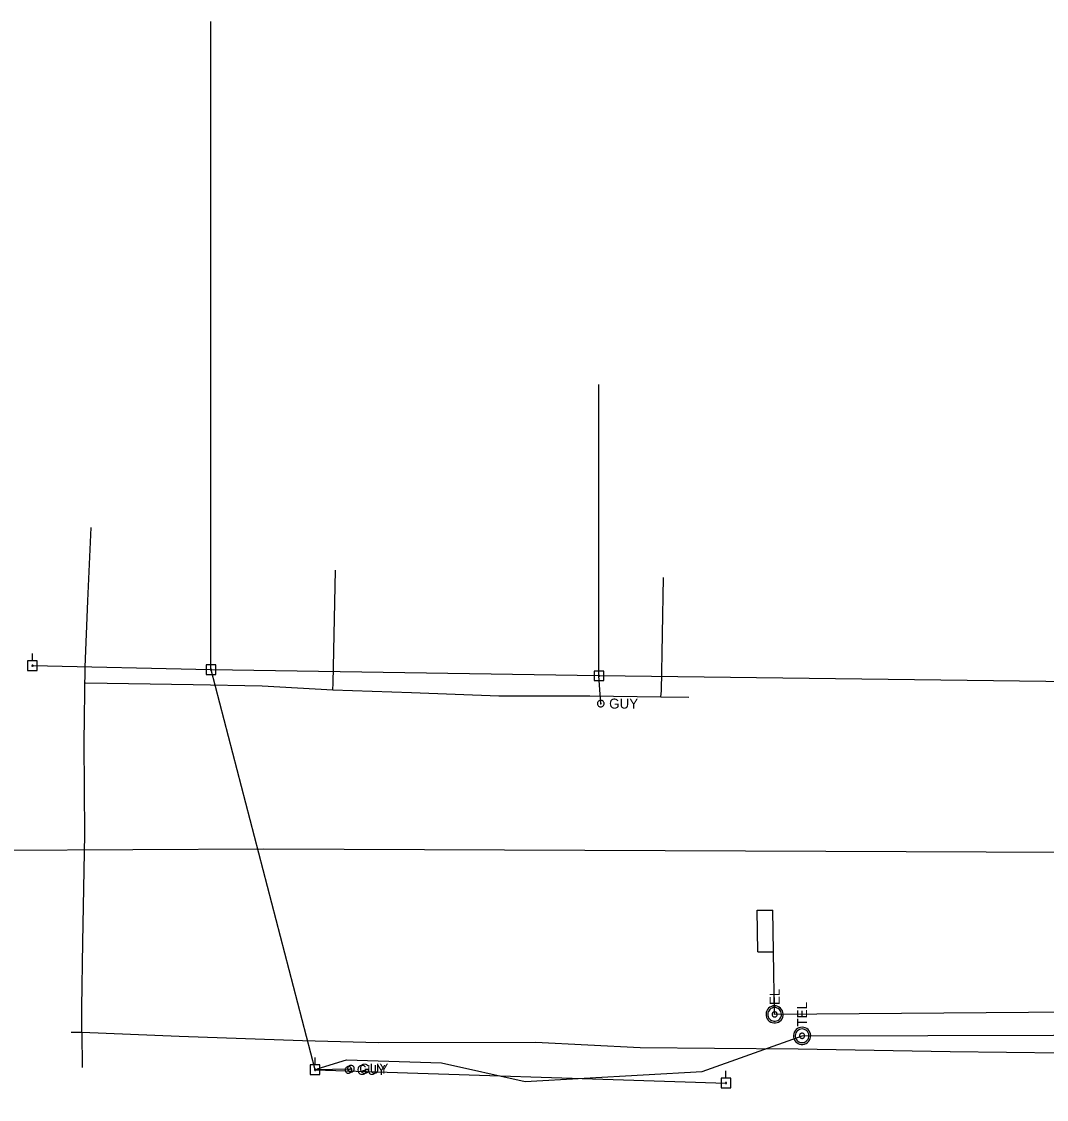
# Model space of a CAD drawing. Extents: x 600849 to 606371, y 330010 to 403088.
# Drawn here: x 603520.6 to 603914.4, y 339264.4 to 339678.8 of the extents above; entities that cross this region are included whole.
import ezdxf

# ---------------------------------------------------------------- set-up
doc = ezdxf.new("R2010")
doc.units = 0
for name, color, linetype in [('E_FTMS_Conduit', 7, 'Continuous'), ('E_SIG_Conduit', 7, 'Continuous'), ('E_UTL_E', 7, 'Continuous'), ('E_UTL_EGuyWire', 7, 'Continuous'), ('E_UTL_EPowerPole', 7, 'Continuous'), ('E_UTL_FO_UG', 7, 'Continuous'), ('E_UTL_G_UG', 7, 'Continuous'), ('E_UTL_Loop_UG', 7, 'Continuous'), ('E_UTL_Overhead', 7, 'Continuous'), ('E_UTL_T_MH', 7, 'Continuous'), ('E_UTL_T_UG', 7, 'Continuous')]:
    doc.layers.add(name, color=color, linetype=linetype)

msp = doc.modelspace()

# ---------------------------------------------------------------- linework, layer by layer
at = {"layer": 'E_FTMS_Conduit'}
msp.add_lwpolyline([(603412.2, 339359.79), (603613.68, 339360.8), (603953.03, 339359.31)], dxfattribs=at)
at = {"layer": 'E_SIG_Conduit'}
msp.add_line((603940.37, 339298.09), (603809.98, 339297.13), dxfattribs=at)
at = {"layer": 'E_UTL_E'}
for points in [[(603809.98, 339300.43), (603809.36, 339300.37), (603808.75, 339300.2), (603808.2, 339299.91), (603807.7, 339299.52), (603807.29, 339299.05), (603806.98, 339298.5), (603806.77, 339297.91), (603806.68, 339297.29), (603806.71, 339296.66), (603806.86, 339296.05), (603807.12, 339295.48), (603807.49, 339294.97), (603807.94, 339294.54), (603808.47, 339294.2), (603809.05, 339293.97), (603809.67, 339293.85), (603810.29, 339293.85), (603810.91, 339293.97), (603811.49, 339294.2), (603812.02, 339294.54), (603812.48, 339294.97), (603812.84, 339295.48), (603813.1, 339296.05), (603813.25, 339296.66), (603813.28, 339297.29), (603813.19, 339297.91), (603812.98, 339298.5), (603812.67, 339299.05), (603812.26, 339299.52), (603811.77, 339299.91), (603811.21, 339300.2), (603810.61, 339300.37), (603809.98, 339300.43)], [(603809.98, 339300.43), (603809.36, 339300.37), (603808.75, 339300.2), (603808.2, 339299.91), (603807.7, 339299.52), (603807.29, 339299.05), (603806.98, 339298.5), (603806.77, 339297.91), (603806.68, 339297.29), (603806.71, 339296.66), (603806.86, 339296.05), (603807.12, 339295.48), (603807.49, 339294.97), (603807.94, 339294.54), (603808.47, 339294.2), (603809.05, 339293.97), (603809.67, 339293.85), (603810.29, 339293.85), (603810.91, 339293.97), (603811.49, 339294.2), (603812.02, 339294.54), (603812.48, 339294.97), (603812.84, 339295.48), (603813.1, 339296.05), (603813.25, 339296.66), (603813.28, 339297.29), (603813.19, 339297.91), (603812.98, 339298.5), (603812.67, 339299.05), (603812.26, 339299.52), (603811.77, 339299.91), (603811.21, 339300.2), (603810.61, 339300.37), (603809.98, 339300.43)], [(603809.98, 339299.77), (603809.48, 339299.73), (603809, 339299.58), (603808.55, 339299.35), (603808.16, 339299.04), (603807.83, 339298.66), (603807.58, 339298.23), (603807.42, 339297.76), (603807.34, 339297.26), (603807.37, 339296.76), (603807.49, 339296.27), (603807.69, 339295.81), (603807.99, 339295.4), (603808.35, 339295.06), (603808.77, 339294.79), (603809.24, 339294.6), (603809.73, 339294.51), (603810.23, 339294.51), (603810.73, 339294.6), (603811.19, 339294.79), (603811.61, 339295.06), (603811.98, 339295.4), (603812.27, 339295.81), (603812.48, 339296.27), (603812.59, 339296.76), (603812.62, 339297.26), (603812.55, 339297.76), (603812.38, 339298.23), (603812.13, 339298.66), (603811.8, 339299.04), (603811.41, 339299.35), (603810.96, 339299.58), (603810.48, 339299.73), (603809.98, 339299.77)], [(603809.98, 339299.77), (603809.48, 339299.73), (603809, 339299.58), (603808.55, 339299.35), (603808.16, 339299.04), (603807.83, 339298.66), (603807.58, 339298.23), (603807.42, 339297.76), (603807.34, 339297.26), (603807.37, 339296.76), (603807.49, 339296.27), (603807.69, 339295.81), (603807.99, 339295.4), (603808.35, 339295.06), (603808.77, 339294.79), (603809.24, 339294.6), (603809.73, 339294.51), (603810.23, 339294.51), (603810.73, 339294.6), (603811.19, 339294.79), (603811.61, 339295.06), (603811.98, 339295.4), (603812.27, 339295.81), (603812.48, 339296.27), (603812.59, 339296.76), (603812.62, 339297.26), (603812.55, 339297.76), (603812.38, 339298.23), (603812.13, 339298.66), (603811.8, 339299.04), (603811.41, 339299.35), (603810.96, 339299.58), (603810.48, 339299.73), (603809.98, 339299.77)], [(603809.98, 339298.12), (603809.79, 339298.11), (603809.61, 339298.05), (603809.45, 339297.97), (603809.3, 339297.85), (603809.17, 339297.71), (603809.08, 339297.54), (603809.02, 339297.37), (603808.99, 339297.18), (603809, 339296.99), (603809.05, 339296.81), (603809.12, 339296.64), (603809.23, 339296.48), (603809.37, 339296.35), (603809.53, 339296.25), (603809.7, 339296.18), (603809.89, 339296.15), (603810.08, 339296.15), (603810.26, 339296.18), (603810.43, 339296.25), (603810.59, 339296.35), (603810.73, 339296.48), (603810.84, 339296.64), (603810.92, 339296.81), (603810.96, 339296.99), (603810.97, 339297.18), (603810.94, 339297.37), (603810.88, 339297.54), (603810.79, 339297.71), (603810.66, 339297.85), (603810.52, 339297.97), (603810.35, 339298.05), (603810.17, 339298.11), (603809.98, 339298.12)], [(603809.98, 339298.12), (603809.79, 339298.11), (603809.61, 339298.05), (603809.45, 339297.97), (603809.3, 339297.85), (603809.17, 339297.71), (603809.08, 339297.54), (603809.02, 339297.37), (603808.99, 339297.18), (603809, 339296.99), (603809.05, 339296.81), (603809.12, 339296.64), (603809.23, 339296.48), (603809.37, 339296.35), (603809.53, 339296.25), (603809.7, 339296.18), (603809.89, 339296.15), (603810.08, 339296.15), (603810.26, 339296.18), (603810.43, 339296.25), (603810.59, 339296.35), (603810.73, 339296.48), (603810.84, 339296.64), (603810.92, 339296.81), (603810.96, 339296.99), (603810.97, 339297.18), (603810.94, 339297.37), (603810.88, 339297.54), (603810.79, 339297.71), (603810.66, 339297.85), (603810.52, 339297.97), (603810.35, 339298.05), (603810.17, 339298.11), (603809.98, 339298.12)]]:
    msp.add_lwpolyline(points, dxfattribs=at)
at = {"layer": 'E_UTL_EGuyWire'}
for p, q in [((603743.19, 339416.6), (603742.49, 339427.27)), ((603646.71, 339276.03), (603633.43, 339275.85)), ((603647.19, 339276.25), (603646.22, 339275.8))]:
    msp.add_line(p, q, dxfattribs=at)
for points in [[(603744.48, 339416.6), (603744.45, 339416.84), (603744.38, 339417.08), (603744.27, 339417.29), (603744.12, 339417.49), (603743.94, 339417.65), (603743.73, 339417.77), (603743.5, 339417.85), (603743.25, 339417.88), (603743.01, 339417.87), (603742.77, 339417.81), (603742.55, 339417.71), (603742.35, 339417.57), (603742.18, 339417.39), (603742.05, 339417.19), (603741.96, 339416.96), (603741.91, 339416.72), (603741.91, 339416.48), (603741.96, 339416.24), (603742.05, 339416.01), (603742.18, 339415.81), (603742.35, 339415.63), (603742.55, 339415.49), (603742.77, 339415.39), (603743.01, 339415.33), (603743.25, 339415.32), (603743.5, 339415.35), (603743.73, 339415.43), (603743.94, 339415.56), (603744.12, 339415.72), (603744.27, 339415.91), (603744.38, 339416.12), (603744.45, 339416.36), (603744.48, 339416.6)], [(603743.35, 339416.6), (603743.35, 339416.63), (603743.34, 339416.66), (603743.33, 339416.69), (603743.31, 339416.71), (603743.29, 339416.73), (603743.26, 339416.75), (603743.23, 339416.76), (603743.2, 339416.76), (603743.17, 339416.76), (603743.14, 339416.75), (603743.11, 339416.74), (603743.09, 339416.72), (603743.07, 339416.7), (603743.05, 339416.67), (603743.04, 339416.65), (603743.03, 339416.62), (603743.03, 339416.59), (603743.04, 339416.56), (603743.05, 339416.53), (603743.07, 339416.5), (603743.09, 339416.48), (603743.11, 339416.46), (603743.14, 339416.45), (603743.17, 339416.44), (603743.2, 339416.44), (603743.23, 339416.45), (603743.26, 339416.46), (603743.29, 339416.47), (603743.31, 339416.49), (603743.33, 339416.51), (603743.34, 339416.54), (603743.35, 339416.57), (603743.35, 339416.6)], [(603647.51, 339275.8), (603647.48, 339276.04), (603647.41, 339276.28), (603647.3, 339276.5), (603647.15, 339276.69), (603646.97, 339276.85), (603646.76, 339276.97), (603646.53, 339277.05), (603646.28, 339277.08), (603646.04, 339277.07), (603645.8, 339277.01), (603645.58, 339276.91), (603645.38, 339276.77), (603645.21, 339276.59), (603645.08, 339276.39), (603644.99, 339276.16), (603644.95, 339275.92), (603644.95, 339275.68), (603644.99, 339275.44), (603645.08, 339275.21), (603645.21, 339275.01), (603645.38, 339274.83), (603645.58, 339274.69), (603645.8, 339274.59), (603646.04, 339274.53), (603646.28, 339274.52), (603646.53, 339274.55), (603646.76, 339274.63), (603646.97, 339274.76), (603647.15, 339274.92), (603647.3, 339275.11), (603647.41, 339275.32), (603647.48, 339275.56), (603647.51, 339275.8)], [(603648.48, 339276.25), (603648.45, 339276.49), (603648.38, 339276.73), (603648.27, 339276.95), (603648.12, 339277.14), (603647.94, 339277.3), (603647.73, 339277.42), (603647.5, 339277.5), (603647.25, 339277.53), (603647.01, 339277.52), (603646.77, 339277.46), (603646.55, 339277.36), (603646.35, 339277.22), (603646.18, 339277.04), (603646.05, 339276.84), (603645.96, 339276.61), (603645.92, 339276.37), (603645.92, 339276.13), (603645.96, 339275.89), (603646.05, 339275.66), (603646.18, 339275.46), (603646.35, 339275.28), (603646.55, 339275.14), (603646.77, 339275.04), (603647.01, 339274.98), (603647.25, 339274.97), (603647.5, 339275), (603647.73, 339275.08), (603647.94, 339275.21), (603648.12, 339275.37), (603648.27, 339275.56), (603648.38, 339275.77), (603648.45, 339276.01), (603648.48, 339276.25)], [(603646.38, 339275.8), (603646.38, 339275.83), (603646.37, 339275.86), (603646.36, 339275.89), (603646.34, 339275.91), (603646.32, 339275.93), (603646.29, 339275.95), (603646.26, 339275.96), (603646.23, 339275.96), (603646.2, 339275.96), (603646.17, 339275.95), (603646.14, 339275.94), (603646.12, 339275.92), (603646.1, 339275.9), (603646.08, 339275.87), (603646.07, 339275.85), (603646.06, 339275.82), (603646.06, 339275.79), (603646.07, 339275.76), (603646.08, 339275.73), (603646.1, 339275.7), (603646.12, 339275.68), (603646.14, 339275.66), (603646.17, 339275.65), (603646.2, 339275.64), (603646.23, 339275.64), (603646.26, 339275.65), (603646.29, 339275.66), (603646.32, 339275.67), (603646.34, 339275.69), (603646.36, 339275.71), (603646.37, 339275.74), (603646.38, 339275.77), (603646.38, 339275.8)], [(603647.35, 339276.25), (603647.35, 339276.28), (603647.34, 339276.31), (603647.33, 339276.34), (603647.31, 339276.36), (603647.29, 339276.38), (603647.26, 339276.4), (603647.23, 339276.41), (603647.2, 339276.41), (603647.17, 339276.41), (603647.14, 339276.4), (603647.11, 339276.39), (603647.09, 339276.37), (603647.07, 339276.35), (603647.05, 339276.32), (603647.04, 339276.3), (603647.03, 339276.27), (603647.03, 339276.24), (603647.04, 339276.21), (603647.05, 339276.18), (603647.07, 339276.15), (603647.09, 339276.13), (603647.11, 339276.11), (603647.14, 339276.1), (603647.17, 339276.09), (603647.2, 339276.09), (603647.23, 339276.1), (603647.26, 339276.11), (603647.29, 339276.12), (603647.31, 339276.14), (603647.33, 339276.16), (603647.34, 339276.19), (603647.35, 339276.22), (603647.35, 339276.25)]]:
    msp.add_lwpolyline(points, dxfattribs=at)
at = {"layer": 'E_UTL_EPowerPole'}
for points in [[(603526.63, 339432.99), (603522.95, 339432.99)], [(603522.95, 339432.99), (603522.95, 339429.3)], [(603524.79, 339432.99), (603524.79, 339435.9)], [(603526.63, 339429.3), (603526.63, 339432.99)], [(603593.38, 339431.44), (603593.38, 339434.35)], [(603522.95, 339429.3), (603526.63, 339429.3)], [(603525.06, 339431.15), (603525.06, 339431.2), (603525.04, 339431.24), (603525.02, 339431.28), (603525, 339431.32), (603524.96, 339431.35), (603524.92, 339431.37), (603524.88, 339431.38), (603524.83, 339431.39), (603524.79, 339431.39), (603524.75, 339431.38), (603524.7, 339431.36), (603524.67, 339431.33), (603524.64, 339431.3), (603524.61, 339431.26), (603524.59, 339431.22), (603524.59, 339431.17), (603524.59, 339431.13), (603524.59, 339431.08), (603524.61, 339431.04), (603524.64, 339431), (603524.67, 339430.97), (603524.7, 339430.94), (603524.75, 339430.93), (603524.79, 339430.91), (603524.83, 339430.91), (603524.88, 339430.92), (603524.92, 339430.93), (603524.96, 339430.96), (603525, 339430.99), (603525.02, 339431.02), (603525.04, 339431.06), (603525.06, 339431.11), (603525.06, 339431.15)], [(603595.22, 339431.44), (603591.54, 339431.44)], [(603591.54, 339431.44), (603591.54, 339427.75)], [(603593.65, 339429.6), (603593.65, 339429.65), (603593.63, 339429.69), (603593.61, 339429.73), (603593.59, 339429.77), (603593.55, 339429.8), (603593.51, 339429.82), (603593.47, 339429.83), (603593.42, 339429.84), (603593.38, 339429.84), (603593.33, 339429.83), (603593.29, 339429.81), (603593.26, 339429.78), (603593.23, 339429.75), (603593.2, 339429.71), (603593.18, 339429.67), (603593.18, 339429.62), (603593.18, 339429.58), (603593.18, 339429.53), (603593.2, 339429.49), (603593.23, 339429.45), (603593.26, 339429.42), (603593.29, 339429.39), (603593.33, 339429.38), (603593.38, 339429.36), (603593.42, 339429.36), (603593.47, 339429.37), (603593.51, 339429.38), (603593.55, 339429.41), (603593.59, 339429.44), (603593.61, 339429.47), (603593.63, 339429.51), (603593.65, 339429.56), (603593.65, 339429.6)], [(603595.22, 339427.75), (603595.22, 339431.44)], [(603744.3, 339429.11), (603740.62, 339429.11)], [(603740.62, 339429.11), (603740.62, 339425.42)], [(603742.46, 339429.11), (603742.46, 339432.02)], [(603744.3, 339425.42), (603744.3, 339429.11)], [(603591.54, 339427.75), (603595.22, 339427.75)], [(603740.62, 339425.42), (603744.3, 339425.42)], [(603742.73, 339427.27), (603742.73, 339427.32), (603742.71, 339427.36), (603742.69, 339427.4), (603742.67, 339427.44), (603742.63, 339427.47), (603742.59, 339427.49), (603742.55, 339427.5), (603742.5, 339427.51), (603742.46, 339427.51), (603742.41, 339427.5), (603742.37, 339427.48), (603742.34, 339427.45), (603742.31, 339427.42), (603742.28, 339427.38), (603742.26, 339427.34), (603742.26, 339427.29), (603742.26, 339427.25), (603742.26, 339427.2), (603742.28, 339427.16), (603742.31, 339427.12), (603742.34, 339427.09), (603742.37, 339427.06), (603742.41, 339427.05), (603742.46, 339427.03), (603742.5, 339427.03), (603742.55, 339427.04), (603742.59, 339427.05), (603742.63, 339427.08), (603742.67, 339427.11), (603742.69, 339427.14), (603742.71, 339427.18), (603742.73, 339427.23), (603742.73, 339427.27)], [(603633.4, 339277.69), (603633.4, 339280.6)], [(603635.24, 339277.69), (603631.56, 339277.69)], [(603631.56, 339277.69), (603631.56, 339274)], [(603633.67, 339275.85), (603633.67, 339275.9), (603633.65, 339275.94), (603633.63, 339275.98), (603633.61, 339276.02), (603633.57, 339276.05), (603633.53, 339276.07), (603633.49, 339276.08), (603633.44, 339276.09), (603633.4, 339276.09), (603633.35, 339276.08), (603633.31, 339276.06), (603633.28, 339276.03), (603633.25, 339276), (603633.22, 339275.96), (603633.2, 339275.92), (603633.2, 339275.87), (603633.2, 339275.83), (603633.2, 339275.78), (603633.22, 339275.74), (603633.25, 339275.7), (603633.28, 339275.67), (603633.31, 339275.64), (603633.35, 339275.63), (603633.4, 339275.62), (603633.44, 339275.61), (603633.49, 339275.62), (603633.53, 339275.63), (603633.57, 339275.66), (603633.61, 339275.69), (603633.63, 339275.72), (603633.65, 339275.76), (603633.67, 339275.81), (603633.67, 339275.85)], [(603635.24, 339274), (603635.24, 339277.69)], [(603791.29, 339272.59), (603791.29, 339275.5)], [(603631.56, 339274), (603635.24, 339274)], [(603793.13, 339272.59), (603789.45, 339272.59)], [(603789.45, 339272.59), (603789.45, 339268.9)], [(603791.56, 339270.75), (603791.56, 339270.8), (603791.54, 339270.84), (603791.52, 339270.88), (603791.5, 339270.92), (603791.46, 339270.95), (603791.42, 339270.97), (603791.38, 339270.98), (603791.33, 339270.99), (603791.29, 339270.99), (603791.24, 339270.98), (603791.2, 339270.96), (603791.17, 339270.93), (603791.14, 339270.9), (603791.11, 339270.86), (603791.09, 339270.82), (603791.09, 339270.77), (603791.09, 339270.73), (603791.09, 339270.68), (603791.11, 339270.64), (603791.14, 339270.6), (603791.17, 339270.57), (603791.2, 339270.54), (603791.24, 339270.53), (603791.29, 339270.52), (603791.33, 339270.51), (603791.38, 339270.52), (603791.42, 339270.53), (603791.46, 339270.56), (603791.5, 339270.59), (603791.52, 339270.62), (603791.54, 339270.66), (603791.56, 339270.71), (603791.56, 339270.75)], [(603793.13, 339268.9), (603793.13, 339272.59)], [(603789.45, 339268.9), (603793.13, 339268.9)]]:
    msp.add_lwpolyline(points, dxfattribs=at)
at = {"layer": 'E_UTL_FO_UG'}
msp.add_lwpolyline([(603634.21, 339276.23), (603645.47, 339279.61), (603682.05, 339278.51), (603714.18, 339271.32)], dxfattribs=at)
at = {"layer": 'E_UTL_G_UG'}
for points in [[(603543.77, 339290.3), (603543.8, 339299.77), (603544.15, 339324.91), (603544.94, 339366.23), (603544.66, 339401.59), (603545.01, 339430.57), (603546.12, 339456.11), (603547.35, 339484.31)], [(603640.41, 339424.4), (603641.24, 339467.91)], [(603766.49, 339421.57), (603767.32, 339465.08)], [(603545.18, 339424.54), (603586.53, 339423.89), (603613.02, 339423.37), (603640.19, 339421.88), (603670.49, 339420.85), (603704.07, 339419.62), (603738.99, 339419.64), (603766.24, 339419.24), (603776.99, 339419.09)], [(603640.19, 339421.88), (603640.41, 339424.4)], [(603766.24, 339419.24), (603766.49, 339421.57)], [(603539.66, 339290.27), (603543.77, 339290.3), (603581.23, 339288.73), (603628.63, 339287.12), (603657.8, 339286.35), (603718.16, 339286.41), (603758.32, 339284.41), (603786.89, 339284.2), (603819.08, 339283.94), (603877.38, 339282.87), (603920.73, 339282.42), (603951.76, 339281.99)], [(603543.77, 339290.3), (603543.87, 339276.74)]]:
    msp.add_lwpolyline(points, dxfattribs=at)
at = {"layer": 'E_UTL_Loop_UG'}
for p, q in [((603803.28, 339337.14), (603809.28, 339337.24)), ((603803.58, 339321.14), (603803.32, 339337.14)), ((603809.54, 339321.24), (603809.28, 339337.24)), ((603803.58, 339321.14), (603809.58, 339321.24)), ((603809.98, 339297.13), (603809.58, 339321.24))]:
    msp.add_line(p, q, dxfattribs=at)
at = {"layer": 'E_UTL_Overhead'}
for points in [[(603593.41, 339429.6), (603593.41, 339678.77)], [(603742.49, 339427.27), (603742.49, 339539.27)], [(603978.06, 339264.44), (603996.39, 339267.19), (603954.72, 339424.6), (603742.49, 339427.27), (603593.41, 339429.6), (603524.82, 339431.15)], [(603633.43, 339275.85), (603593.45, 339429.6)], [(603633.43, 339275.85), (603791.32, 339270.75)]]:
    msp.add_lwpolyline(points, dxfattribs=at)
at = {"layer": 'E_UTL_T_MH'}
for points in [[(603820.54, 339292.2), (603819.92, 339292.14), (603819.31, 339291.97), (603818.76, 339291.68), (603818.26, 339291.29), (603817.85, 339290.82), (603817.54, 339290.27), (603817.33, 339289.68), (603817.24, 339289.06), (603817.27, 339288.43), (603817.42, 339287.82), (603817.68, 339287.25), (603818.05, 339286.74), (603818.5, 339286.31), (603819.03, 339285.97), (603819.61, 339285.74), (603820.23, 339285.62), (603820.85, 339285.62), (603821.47, 339285.74), (603822.05, 339285.97), (603822.58, 339286.31), (603823.04, 339286.74), (603823.4, 339287.25), (603823.66, 339287.82), (603823.81, 339288.43), (603823.84, 339289.06), (603823.75, 339289.68), (603823.54, 339290.27), (603823.23, 339290.82), (603822.82, 339291.29), (603822.33, 339291.68), (603821.77, 339291.97), (603821.17, 339292.14), (603820.54, 339292.2)], [(603820.54, 339291.54), (603820.04, 339291.5), (603819.56, 339291.35), (603819.11, 339291.12), (603818.72, 339290.81), (603818.39, 339290.43), (603818.14, 339290), (603817.98, 339289.53), (603817.9, 339289.03), (603817.93, 339288.53), (603818.05, 339288.04), (603818.25, 339287.58), (603818.55, 339287.17), (603818.91, 339286.83), (603819.33, 339286.56), (603819.8, 339286.37), (603820.29, 339286.28), (603820.79, 339286.28), (603821.28, 339286.37), (603821.75, 339286.56), (603822.17, 339286.83), (603822.54, 339287.17), (603822.83, 339287.58), (603823.04, 339288.04), (603823.15, 339288.53), (603823.18, 339289.03), (603823.11, 339289.53), (603822.94, 339290), (603822.69, 339290.43), (603822.36, 339290.81), (603821.97, 339291.12), (603821.52, 339291.35), (603821.04, 339291.5), (603820.54, 339291.54)], [(603820.54, 339289.89), (603820.35, 339289.88), (603820.17, 339289.82), (603820.01, 339289.74), (603819.86, 339289.62), (603819.73, 339289.48), (603819.64, 339289.31), (603819.58, 339289.14), (603819.55, 339288.95), (603819.56, 339288.76), (603819.61, 339288.58), (603819.68, 339288.41), (603819.79, 339288.25), (603819.93, 339288.12), (603820.09, 339288.02), (603820.26, 339287.95), (603820.45, 339287.92), (603820.64, 339287.92), (603820.82, 339287.95), (603820.99, 339288.02), (603821.15, 339288.12), (603821.29, 339288.25), (603821.4, 339288.41), (603821.48, 339288.58), (603821.52, 339288.76), (603821.53, 339288.95), (603821.5, 339289.14), (603821.44, 339289.31), (603821.35, 339289.48), (603821.22, 339289.62), (603821.08, 339289.74), (603820.91, 339289.82), (603820.73, 339289.88), (603820.54, 339289.89)]]:
    msp.add_lwpolyline(points, dxfattribs=at)
at = {"layer": 'E_UTL_T_UG'}
msp.add_lwpolyline([(603714.18, 339271.32), (603782.13, 339275.19), (603820.54, 339288.9), (604303.52, 339290.2)], dxfattribs=at)

# ---------------------------------------------------------------- texts
at = {"layer": 'E_UTL_E'}
msp.add_text('EL', height=3.849, rotation=90, dxfattribs=at).set_placement((603811.93, 339300.7))
msp.add_text('EL', height=3.849, rotation=90, dxfattribs=at).set_placement((603811.93, 339300.7))
at = {"layer": 'E_UTL_EGuyWire'}
for p in [(603746.4, 339414.68), (603649.43, 339273.88), (603650.4, 339274.33)]:
    msp.add_text('GUY', height=3.85, dxfattribs=at).set_placement(p)
at = {"layer": 'E_UTL_T_MH'}
msp.add_text('TEL', height=3.849, rotation=90, dxfattribs=at).set_placement((603822.49, 339292.47))

doc.saveas('drawing.dxf')
